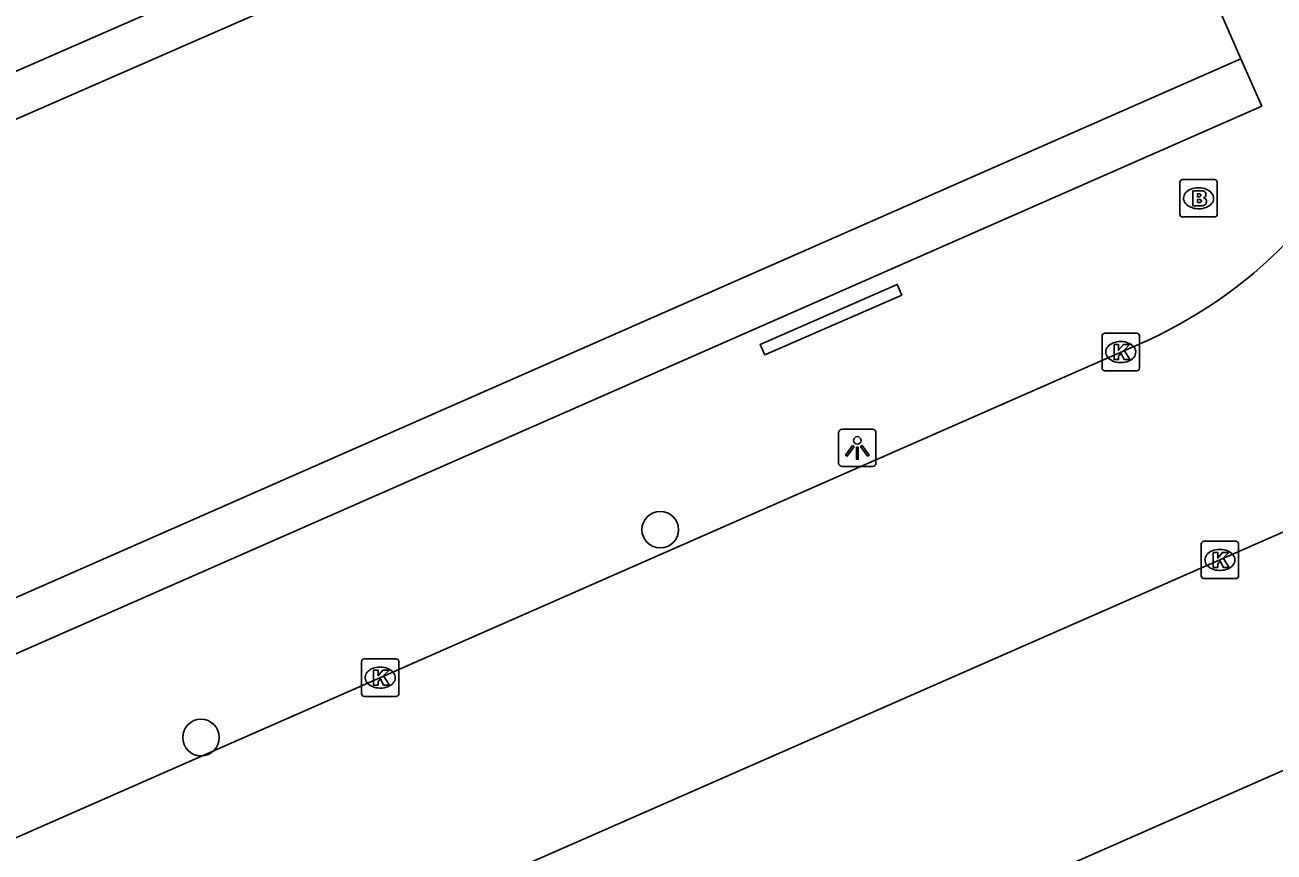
# Model space of a CAD drawing. Extents: x 159961 to 160856, y 382704 to 383353.
# Drawn here: x 160264.81 to 160298.19, y 382995.8 to 383017.89 of the extents above; entities that cross this region are included whole.
import ezdxf

# ---------------------------------------------------------------- set-up
doc = ezdxf.new("R2010")
doc.units = 0
for name, color, linetype in [('IMGEO_Boom', 7, 'Continuous'), ('IMGEO_Brandkraan', 7, 'Continuous'), ('IMGEO_Kolk', 7, 'Continuous'), ('IMGEO_Lichtpunt', 7, 'Continuous'), ('IMGEO_Pand', 7, 'Continuous'), ('IMGEO_Rijbaan_lokaal_open', 7, 'Continuous'), ('IMGEO_Voetpad_open', 7, 'Continuous')]:
    doc.layers.add(name, color=color, linetype=linetype)

msp = doc.modelspace()

# ---------------------------------------------------------------- linework, layer by layer
at = {"layer": 'IMGEO_Boom'}
for centre in [(160281.789, 383004.406), (160269.516, 382998.854)]:
    msp.add_circle(centre, 0.489, dxfattribs=at)
at = {"layer": 'IMGEO_Brandkraan'}
for p, q in [((160295.674, 383012.832), (160295.674, 383013.684)), ((160295.749, 383013.758), (160296.601, 383013.758)), ((160296.162, 383013.538), (160296.187, 383013.538)), ((160296.675, 383013.684), (160296.675, 383012.832)), ((160296.185, 383012.978), (160296.16, 383012.978)), ((160296.601, 383012.758), (160295.749, 383012.758))]:
    msp.add_line(p, q, dxfattribs=at)
for points in [[(160295.674, 383012.832), (160295.674, 383013.684)], [(160295.749, 383013.758), (160296.601, 383013.758)], [(160296.675, 383013.684), (160296.675, 383012.832)], [(160296.022, 383013.458), (160296.022, 383013.058), (160296.235, 383013.058)], [(160296.253, 383013.458), (160296.022, 383013.458)], [(160296.201, 383013.377), (160296.147, 383013.377), (160296.147, 383013.301)], [(160296.147, 383013.301), (160296.2, 383013.301)], [(160296.209, 383013.225), (160296.147, 383013.225), (160296.147, 383013.144)], [(160296.147, 383013.144), (160296.209, 383013.144)], [(160296.601, 383012.758), (160295.749, 383012.758)]]:
    msp.add_lwpolyline(points, dxfattribs=at)
for centre, radius, start, end in [((160295.751, 383013.682), 0.0765, 91.552, 178.448), ((160295.751, 383013.682), 0.0765, 91.552, 178.448), ((160296.599, 383013.682), 0.0765, 1.552, 88.448), ((160296.599, 383013.682), 0.0765, 1.552, 88.448), ((160296.202, 383013.339), 0.0379, 267.8285, 90.9355), ((160296.21, 383013.184), 0.0404, 269.8759, 90.5077), ((160296.257, 383013.313), 0.145, 59.4692, 91.5367), ((160296.282, 383013.36), 0.0922, 285.5137, 58.1501), ((160296.287, 383013.168), 0.105, 301.3115, 78.989), ((160296.241, 383013.309), 0.251, 268.6676, 293.5347), ((160295.751, 383012.834), 0.0765, 181.552, 268.448), ((160295.751, 383012.834), 0.0765, 181.552, 268.448), ((160296.599, 383012.834), 0.0765, 271.552, 358.448), ((160296.599, 383012.834), 0.0765, 271.552, 358.448)]:
    msp.add_arc(centre, radius, start, end, dxfattribs=at)
for centre, major_axis, ratio, start_param, end_param in [((160296.161, 383013.258), (-0.387, 0.002), 0.722429, 4.712389, 7.853982), ((160296.186, 383013.258), (-0.39, 0.002), 0.717154, 1.570796, 4.712389)]:
    msp.add_ellipse(centre, major_axis=major_axis, ratio=ratio, start_param=start_param, end_param=end_param, dxfattribs=at)
at = {"layer": 'IMGEO_Kolk'}
for p, q in [((160293.596, 383008.725), (160293.596, 383009.577)), ((160293.671, 383009.651), (160294.523, 383009.651)), ((160294.597, 383009.577), (160294.597, 383008.725)), ((160294.084, 383009.431), (160294.109, 383009.431)), ((160294.107, 383008.871), (160294.082, 383008.871)), ((160294.523, 383008.651), (160293.671, 383008.651)), ((160296.245, 383003.172), (160296.245, 383004.024)), ((160296.32, 383004.098), (160297.172, 383004.098)), ((160296.733, 383003.878), (160296.758, 383003.878)), ((160297.246, 383004.024), (160297.246, 383003.172)), ((160296.756, 383003.318), (160296.731, 383003.318)), ((160297.172, 383003.098), (160296.32, 383003.098)), ((160273.804, 383000.028), (160273.804, 383000.88)), ((160273.879, 383000.954), (160274.731, 383000.954)), ((160274.805, 383000.88), (160274.805, 383000.028)), ((160274.292, 383000.734), (160274.317, 383000.734)), ((160274.315, 383000.174), (160274.29, 383000.174)), ((160274.731, 382999.954), (160273.879, 382999.954))]:
    msp.add_line(p, q, dxfattribs=at)
for points in [[(160293.596, 383008.725), (160293.596, 383009.577)], [(160293.671, 383009.651), (160294.523, 383009.651)], [(160294.597, 383009.577), (160294.597, 383008.725)], [(160293.917, 383009.351), (160294.04, 383009.351), (160294.04, 383009.2), (160294.17, 383009.351), (160294.334, 383009.351), (160294.188, 383009.2), (160294.341, 383008.951), (160294.189, 383008.951), (160294.104, 383009.115), (160294.04, 383009.048), (160294.04, 383008.951), (160293.917, 383008.951), (160293.917, 383009.351)], [(160294.523, 383008.651), (160293.671, 383008.651)], [(160296.245, 383003.172), (160296.245, 383004.024)], [(160296.32, 383004.098), (160297.172, 383004.098)], [(160297.246, 383004.024), (160297.246, 383003.172)], [(160296.566, 383003.798), (160296.689, 383003.798), (160296.689, 383003.647), (160296.819, 383003.798), (160296.983, 383003.798), (160296.837, 383003.647), (160296.99, 383003.398), (160296.838, 383003.398), (160296.753, 383003.562), (160296.689, 383003.495), (160296.689, 383003.398), (160296.566, 383003.398), (160296.566, 383003.798)], [(160297.172, 383003.098), (160296.32, 383003.098)], [(160273.804, 383000.028), (160273.804, 383000.88)], [(160273.879, 383000.954), (160274.731, 383000.954)], [(160274.805, 383000.88), (160274.805, 383000.028)], [(160274.125, 383000.654), (160274.248, 383000.654), (160274.248, 383000.503), (160274.378, 383000.654), (160274.542, 383000.654), (160274.396, 383000.503), (160274.549, 383000.254), (160274.397, 383000.254), (160274.312, 383000.418), (160274.248, 383000.351), (160274.248, 383000.254), (160274.125, 383000.254), (160274.125, 383000.654)], [(160274.731, 382999.954), (160273.879, 382999.954)]]:
    msp.add_lwpolyline(points, dxfattribs=at)
for centre, start, end in [((160293.673, 383009.575), 91.552, 178.448), ((160293.673, 383009.575), 91.552, 178.448), ((160294.521, 383009.575), 1.552, 88.448), ((160294.521, 383009.575), 1.552, 88.448), ((160293.673, 383008.727), 181.552, 268.448), ((160293.673, 383008.727), 181.552, 268.448), ((160294.521, 383008.727), 271.552, 358.448), ((160294.521, 383008.727), 271.552, 358.448), ((160296.322, 383004.022), 91.552, 178.448), ((160296.322, 383004.022), 91.552, 178.448), ((160297.17, 383004.022), 1.552, 88.448), ((160297.17, 383004.022), 1.552, 88.448), ((160296.322, 383003.174), 181.552, 268.448), ((160296.322, 383003.174), 181.552, 268.448), ((160297.17, 383003.174), 271.552, 358.448), ((160297.17, 383003.174), 271.552, 358.448), ((160273.881, 383000.878), 91.552, 178.448), ((160273.881, 383000.878), 91.552, 178.448), ((160274.729, 383000.878), 1.552, 88.448), ((160274.729, 383000.878), 1.552, 88.448), ((160273.881, 383000.03), 181.552, 268.448), ((160273.881, 383000.03), 181.552, 268.448), ((160274.729, 383000.03), 271.552, 358.448), ((160274.729, 383000.03), 271.552, 358.448)]:
    msp.add_arc(centre, 0.0765, start, end, dxfattribs=at)
for centre, major_axis, ratio, start_param, end_param in [((160294.083, 383009.151), (-0.387, 0.002), 0.722429, 4.712389, 7.853982), ((160294.108, 383009.151), (-0.39, 0.002), 0.717154, 1.570796, 4.712389), ((160296.732, 383003.598), (-0.387, 0.002), 0.722429, 4.712389, 7.853982), ((160296.757, 383003.598), (-0.39, 0.002), 0.717154, 1.570796, 4.712389), ((160274.291, 383000.454), (-0.387, 0.002), 0.722429, 4.712389, 7.853982), ((160274.316, 383000.454), (-0.39, 0.002), 0.717154, 1.570796, 4.712389)]:
    msp.add_ellipse(centre, major_axis=major_axis, ratio=ratio, start_param=start_param, end_param=end_param, dxfattribs=at)
at = {"layer": 'IMGEO_Lichtpunt'}
for p, q in [((160286.557, 383006.993), (160286.557, 383006.186)), ((160286.557, 383006.993), (160286.557, 383006.186)), ((160287.459, 383007.088), (160286.651, 383007.088)), ((160287.459, 383007.088), (160286.651, 383007.088)), ((160287.553, 383006.186), (160287.553, 383006.993)), ((160287.553, 383006.186), (160287.553, 383006.993)), ((160286.651, 383006.092), (160287.459, 383006.092)), ((160286.651, 383006.092), (160287.459, 383006.092))]:
    msp.add_line(p, q, dxfattribs=at)
for points in [[(160286.931, 383006.657), (160286.97, 383006.629), (160286.782, 383006.367), (160286.744, 383006.394), (160286.931, 383006.657)], [(160287.033, 383006.609), (160287.08, 383006.609), (160287.08, 383006.287), (160287.033, 383006.287), (160287.033, 383006.609)], [(160287.143, 383006.629), (160287.181, 383006.656), (160287.368, 383006.394), (160287.329, 383006.366), (160287.143, 383006.629)]]:
    msp.add_lwpolyline(points, dxfattribs=at)
msp.add_circle((160287.056, 383006.791), 0.0994, dxfattribs=at)
for centre, start, end in [((160286.651, 383006.993), 90, 180), ((160286.651, 383006.993), 90, 180), ((160287.459, 383006.993), 0, 90), ((160287.459, 383006.993), 0, 90), ((160286.651, 383006.186), 180, 270), ((160286.651, 383006.186), 180, 270), ((160287.459, 383006.186), 270, 0), ((160287.459, 383006.186), 270, 360)]:
    msp.add_arc(centre, 0.0946, start, end, dxfattribs=at)
at = {"layer": 'IMGEO_Pand'}
for points in [[(160292.649, 383027.642), (160229.378, 383000), (160222.051, 382996.799)], [(160292.649, 383027.642), (160297.308, 383016.984)], [(160226.74, 382986.142), (160258.674, 383000), (160297.308, 383016.984)]]:
    msp.add_lwpolyline(points, dxfattribs=at)
at = {"layer": 'IMGEO_Rijbaan_lokaal_open'}
for points in [[(160233.543, 382982.549), (160294.224, 383009.205)], [(160239.877, 382978.654), (160299.303, 383004.724)]]:
    msp.add_lwpolyline(points, dxfattribs=at)
msp.add_arc((160289.455, 383021.029), 12.75, 291.9638, 336.4148, dxfattribs=at)
at = {"layer": 'IMGEO_Voetpad_open'}
for points in [[(160222.051, 382996.799), (160221.58, 382997.876), (160292.175, 383028.72)], [(160297.308, 383016.984), (160297.863, 383015.722), (160227.406, 382984.773)], [(160288.247, 383010.674), (160284.586, 383009.072), (160284.461, 383009.356), (160288.122, 383010.959), (160288.247, 383010.674)], [(160300.097, 382998.703), (160244.047, 382974.036), (160242.363, 382977.624)]]:
    msp.add_lwpolyline(points, dxfattribs=at)

doc.saveas('drawing.dxf')
